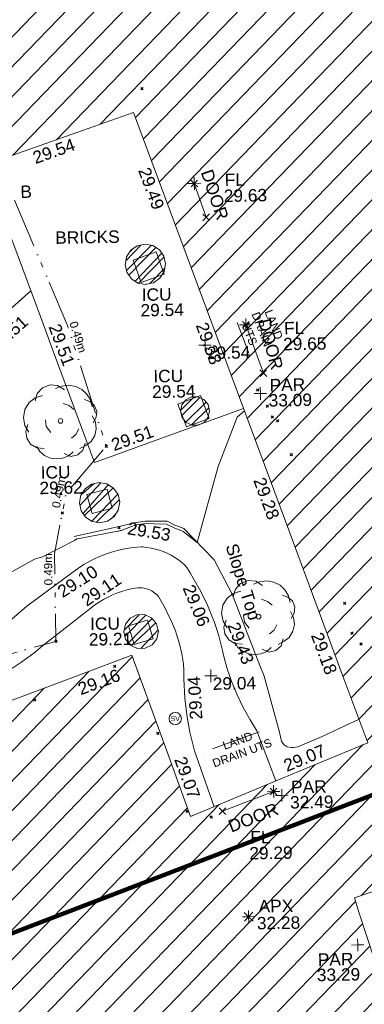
# Model space of a CAD drawing. Header units: millimetres. Extents: x -290717 to 520720, y -103372 to 287762.
# Tile 356 of 375: x 380200 to 390622, y 111402 to 141169. Entities that reach past the tile are written whole.
import ezdxf

# ---------------------------------------------------------------- set-up
doc = ezdxf.new("R2010")
doc.units = ezdxf.units.MM
for name, pattern in [('IMPORT-HIDDEN2 _3_', [4762.5, 3175, -1587.5]), ('IMPORT-UG_DRAINAGE_UNIDENTIFIED_QLB2 _2_', [2700, 1500, -300.0000000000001, 0, -250, 150, -300.0000000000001, 0, -200]), ('IMPORT-UG_ELEC_STREET LIGHTING_QLB2 _2_', [2700, 1500, -300.0000000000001, 0, -250, 150, -300.0000000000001, 0, -200])]:
    doc.linetypes.add(name, pattern=pattern)
for name, color, linetype, lineweight, true_color in [('00_TOPO_APEX_BUILDING', 7, 'Continuous', 9, 0x666666), ('00_TOPO_LEVEL_FLOOR', 7, 'Continuous', 9, 0x666666), ('00_TOPO_SERV_STOP_VALVE', 7, 'Continuous', 9, 0x666666), ('00_TOPO_TREE', 7, 'Continuous', 9, 0x666666), ('00_UAV_APEX_BUILDING', 7, 'Continuous', 9, 0x666666), ('00_UAV_BUILDING_HATCH', 7, 'Continuous', 9, 0x999999), ('00_UAV_BUILDING_OUTLINE', 5, 'Continuous', 9, 0x0000ff), ('00_UAV_CONCRETE', 9, 'Continuous', 9, 0x808080), ('00_UAV_FOOTPATH', 7, 'Continuous', 9, 0xa50000), ('00_UAV_FURN_BOLLARD', 7, 'Continuous', 9, 0xff9f7f), ('00_UAV_INT_DOOR', 7, 'Continuous', 9, 0x7f4f3f), ('00_UAV_LEVEL_FLOOR', 7, 'Continuous', 9, 0x666666), ('00_UAV_LEVEL_SPOT', 7, 'Continuous', 9, 0x666666), ('00_UAV_PARAPET', 7, 'Continuous', 9, 0x666666), ('00_UAV_SERV_IC', 5, 'Continuous', 9, 0x0000ff), ('00_UAV_SLOPE_TOP', 40, 'Continuous', 9, 0xffbf00), ('01_DTM_CONTOUR_MNR', 7, 'Continuous', 9, 0xa5a552), ('12333-PUM-2D-U-0001-C01 - Rev2_REVIT IMPORT_dwg', 7, 'Continuous', 9, 0x767676), ('A_RHA_Line', 7, 'Continuous', 9, 0x00a600), ('PUM-CHAMBER EXTENTS', 6, 'IMPORT-HIDDEN2 _3_', 9, 0xff00ff), ('PUM-ELECTRIC-SL-QLB2', 7, 'IMPORT-UG_ELEC_STREET LIGHTING_QLB2 _2_', 9, 0xff7f7f), ('PUM-UNIDENTIFIED-QLB2', 150, 'IMPORT-UG_DRAINAGE_UNIDENTIFIED_QLB2 _2_', 9, 0x007fff)]:
    doc.layers.add(name, color=color, linetype=linetype, lineweight=lineweight, true_color=true_color)
doc.layers.add('00_UAV_SURVEY_TEXT', color=7, linetype='Continuous', lineweight=9)
doc.layers.add('GEN-TEXT', color=7, linetype='Continuous', lineweight=9)
doc.styles.add('Arial_1', font='arial.ttf', dxfattribs={"height": 250})
doc.styles.add('Swis721 Lt BT', font='swissl.ttf', dxfattribs={"height": 399.9999999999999})
doc.styles.add('Swis721 Lt BT_2', font='swissl.ttf', dxfattribs={"height": 375})
pattern_1 = [(45, (-533641079.65, -725615854.3560001), (-265.1650429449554, 265.1650429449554), []), (45, (-533640902.873, -725615854.3560001), (-265.1650429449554, 265.1650429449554), [])]

# ---------------------------------------------------------------- blocks, each defined once
blk = doc.blocks.new('12333-PUM-2D-U-0001-C01 - Rev2_REVIT IMPORT_dwg_CONIFEROUS_TREE-2077251-Site Location Plan Existing')
at = {"layer": '00_TOPO_TREE', "color": 254, "true_color": 0xcccccc, "flags": 128}
for points in [[(-1889.403682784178, 1545.875740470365), (-1717.639711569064, 2118.422311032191), (-1316.857112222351, 2519.204910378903), (-744.3105416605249, 2748.223538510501), (-171.763971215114, 2690.968881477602), (343.5279423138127, 2347.440939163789)], [(-343.5279423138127, 2461.950253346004), (114.5093140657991, 2633.714224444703), (687.0558846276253, 2690.968881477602), (1202.347798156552, 2576.459567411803), (1660.385054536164, 2347.440939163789), (2003.912996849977, 2003.912996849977), (2290.18628213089, 1545.875740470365), (2404.695596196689, 1030.583826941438)], [(-2404.695596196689, -801.5651986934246), (-2690.968881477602, -286.2732852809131), (-2805.478195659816, 286.2732852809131), (-2690.968881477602, 916.0745128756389), (-2347.440939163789, 1431.36642628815), (-1889.403682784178, 1774.894368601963), (-1316.857112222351, 1946.658339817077)], [(1832.149025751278, 1603.130397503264), (2232.93162509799, 1431.36642628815), (2576.459567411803, 1145.093141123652), (2748.223538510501, 687.0558846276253), (2690.968881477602, 229.0186282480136), (2461.950253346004, -171.763971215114)], [(229.0186282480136, 1316.857112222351), (687.0558846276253, 1145.093141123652), (1030.583826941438, 858.8198558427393)], [(-744.3105416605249, -858.8198558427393), (-1087.838483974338, -400.7825993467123), (-1145.093141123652, 114.5093140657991)], [(2404.695596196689, 343.5279423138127), (2633.714224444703, -114.5093140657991), (2690.968881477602, -629.8012275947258), (2576.459567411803, -1145.093141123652), (2290.18628213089, -1603.130397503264), (1889.403682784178, -1889.403682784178), (1431.36642628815, -2118.422311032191)], [(-1259.602455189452, -2061.167653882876), (-1832.149025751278, -2003.912996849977), (-2290.18628213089, -1717.639711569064), (-2576.459567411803, -1259.602455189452), (-2633.714224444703, -744.3105416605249), (-2461.950253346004, -229.0186282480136)], [(1374.111769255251, -629.8012275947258), (1145.093141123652, -1030.583826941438), (801.5651986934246, -1316.857112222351)], [(916.0745128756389, -2347.440939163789), (572.5465705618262, -2633.714224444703), (114.5093140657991, -2805.478195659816), (-343.5279423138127, -2862.732852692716), (-801.5651986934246, -2805.478195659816), (-1259.602455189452, -2576.459567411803), (-1603.130397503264, -2290.18628213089), (-1832.149025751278, -1889.403682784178)], [(1832.149025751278, -1717.639711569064), (1660.385054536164, -2232.93162509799), (1259.602455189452, -2576.459567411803), (744.3105416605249, -2690.968881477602), (229.0186282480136, -2461.950253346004)]]:
    blk.add_lwpolyline(points, dxfattribs=at)
at = {"layer": '00_TOPO_TREE', "color": 254, "true_color": 0xcccccc}
blk.add_circle((0, 0), 176.6246020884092, dxfattribs=at)
blk = doc.blocks.new('12333-PUM-2D-U-0001-C01 - Rev2_REVIT IMPORT_dwg_MSL_Apex_SYM-2077252-Site Location Plan Existing')
at = {"layer": '00_TOPO_APEX_BUILDING', "color": 254, "true_color": 0xcccccc, "flags": 128}
for points in [[(0, -500.8627267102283), (0, 0), (-500.8627267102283, 0)], [(354.163430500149, 354.1634305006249), (0, 0), (-354.1634305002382, 354.1634305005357)], [(354.1634305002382, -354.1634305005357), (0, 0), (-354.163430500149, -354.1634305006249)], [(500.8627267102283, 0), (0, 0), (0, 500.8627267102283)]]:
    blk.add_lwpolyline(points, dxfattribs=at)
blk = doc.blocks.new('12333-PUM-2D-U-0001-C01 - Rev2_REVIT IMPORT_dwg_MSL_Parapet_SYM-V111-Site Location Plan Existing')
at = {"layer": '00_UAV_PARAPET', "color": 254, "true_color": 0xcccccc, "flags": 128}
for points in [[(0, -500.0000000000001), (0, 0), (-500.0000000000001, 0)], [(500.0000000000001, 0), (0, 0), (0, 500.0000000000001)]]:
    blk.add_lwpolyline(points, dxfattribs=at)
blk = doc.blocks.new('12333-PUM-2D-U-0001-C01 - Rev2_REVIT IMPORT_dwg_MSL_Sluice_Valve_SYM-2077246-Site Location Plan Existing')
at = {"layer": '00_TOPO_SERV_STOP_VALVE', "color": 254, "true_color": 0xcccccc}
blk.add_circle((0, 0), 500.0000000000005, dxfattribs=at)
at = {"layer": '00_TOPO_SERV_STOP_VALVE', "insert": (0, 198.9876086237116), "char_height": 399.9999999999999, "width": 785.1100955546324, "attachment_point": 2, "line_spacing_factor": 1.005061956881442, "style": 'Swis721 Lt BT'}
blk.add_mtext('SV', dxfattribs=at)
blk = doc.blocks.new('12333-PUM-2D-U-0001-C01 - Rev2_REVIT IMPORT_dwg_MSL_FLlvl_SYM-V141-Site Location Plan Existing')
at = {"layer": '00_TOPO_LEVEL_FLOOR', "color": 254, "true_color": 0xcccccc, "flags": 128}
for points in [[(0, -38.9261101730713), (0, 0), (-38.9261101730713, 0)], [(38.9261101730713, 0), (0, 0), (0, 38.9261101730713)]]:
    blk.add_lwpolyline(points, dxfattribs=at)
blk = doc.blocks.new('12333-PUM-2D-U-0001-C01 - Rev2_REVIT IMPORT_dwg_MSL_Node_Linework-V165-Site Location Plan Existing')
at = {"layer": '00_UAV_INT_DOOR', "color": 9, "true_color": 0xd4c4bf, "flags": 128}
for points in [[(530.3860888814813, 530.3860888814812), (0, 0), (-530.3860888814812, 530.3860888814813)], [(530.3860888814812, -530.3860888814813), (0, 0), (-530.3860888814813, -530.3860888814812)]]:
    blk.add_lwpolyline(points, dxfattribs=at)
blk = doc.blocks.new('12333-PUM-2D-U-0001-C01 - Rev2_REVIT IMPORT_dwg_UAV-2077255-Site Location Plan Existing')
at = {"layer": '00_UAV_LEVEL_SPOT', "color": 254, "true_color": 0xcccccc, "flags": 128}
for points in [[(0, -500.0000000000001), (0, 0), (-500.0000000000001, 0)], [(500.0000000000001, 0), (0, 0), (0, 500.0000000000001)]]:
    blk.add_lwpolyline(points, dxfattribs=at)
blk = doc.blocks.new('12333-PUM-2D-U-0001-C01 - Rev2_REVIT IMPORT_dwg_MGS62954_T2_Galway_ITM_3d_Rev1-2077680-Site Location Plan Existing')
at = {"layer": '00_UAV_BUILDING_HATCH', "true_color": 0xcccccc}
h = blk.add_hatch(dxfattribs=at)
h.set_pattern_fill('FP_1', color=254, style=0, pattern_type=2)
h.set_pattern_definition([(45, (0, 0), (-441.9417382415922, 441.9417382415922), [])])
h.paths.add_polyline_path([(534258130.3624688, 725648483.3139625), (534277656.3624687, 725655386.3139623), (534278388.3624687, 725653331.3139625), (534295255.4606528, 725659853.892727), (534294221.4606528, 725663214.8927271), (534296151.4606527, 725663830.8927269), (534296560.4606526, 725662667.892727), (534309422.4606529, 725667184.8927269), (534307379.4606526, 725673087.8927273), (534303370.4606528, 725671653.8927271), (534300995.5869049, 725678397.3035644), (534310510.4335188, 725681741.4081918), (534314220.5869049, 725671576.3035644), (534326500.5869049, 725675858.3035647), (534324518.5869049, 725681362.3035645), (534326113.5869048, 725681952.3035645), (534324160.5869049, 725687672.3035644), (534318720.5869049, 725685739.3035644), (534311382.5869049, 725706099.3035645), (534306310.324325, 725704323.4114221), (534306355.1088055, 725704192.7557818), (534273124.3649247, 725692215.3564034), (534273147.722073, 725692180.3999606), (534273192.9489231, 725691953.0292308), (534273147.722073, 725691725.6585009), (534273018.9269006, 725691532.9029037), (534272826.1713033, 725691404.1077312), (534272598.8005735, 725691358.8808811), (534272359.2318197, 725691412.2581903), (534272168.7586477, 725691547.7426457), (534272046.0540514, 725691744.8881879), (534272030.8694313, 725691821.2264285), (534266685.9286339, 725689894.7426034), (534268524.9398829, 725684612.5737505), (534268047.9286339, 725684437.7426035), (534269413.1688387, 725680562.3524156), (534277645.4188778, 725683533.3784788), (534277949.5529158, 725682690.6704742), (534281834.7170619, 725684092.8295298), (534281561.9286339, 725684932.7426034), (534287959.9286339, 725687070.7426034), (534294707.928634, 725667896.7426034), (534289312.3624687, 725665760.3139626), (534287625.3624685, 725670664.3139626), (534264563.3624687, 725662495.3139625), (534260945.3624687, 725672663.3139623), (534250837.3624687, 725669091.3139623), (534258126.7857321, 725648493.4208302)])
h.paths.add_polyline_path([(534297904.5869049, 725687834.3035645), (534296489.5869049, 725693151.3035643), (534301799.5869049, 725695024.3035643), (534303779.5869048, 725689436.3035644), (534301175.8806049, 725688726.3227148)])
at = {"layer": '00_UAV_BUILDING_OUTLINE', "color": 254, "true_color": 0xcccccc, "flags": 128}
for points in [[(534296151.4606526, 725663830.8927269), (534294221.4606527, 725663214.892727), (534294363.7560819, 725662752.363774), (534295255.4606527, 725659853.892727)], [(534281162.9478665, 725668375.203526), (534285875.9959567, 725670044.6549981), (534287625.3624685, 725670664.3139625), (534288647.6152982, 725667692.6910361), (534289312.3624686, 725665760.3139623), (534292059.5377418, 725666848.0856171), (534294707.928634, 725667896.7426034), (534293994.0562722, 725669925.1641599), (534292334.5241311, 725674640.6160383), (534290674.9919897, 725679356.067917), (534289015.4598486, 725684071.5197952), (534287959.9286339, 725687070.7426034), (534286233.9834566, 725686493.9888072), (534281561.928634, 725684932.7426035)]]:
    blk.add_lwpolyline(points, dxfattribs=at)
at = {"layer": '00_UAV_CONCRETE', "color": 254, "true_color": 0xcccccc, "flags": 128}
blk.add_lwpolyline([(534283397.25295, 725685546.0472904), (534284235.9286339, 725683218.7426034), (534285074.6359953, 725680836.0675414), (534285404.9286339, 725679897.7426034), (534286598.928634, 725676512.7426034), (534286992.4747527, 725676646.837158), (534288805.9286339, 725677264.7426034), (534291131.4033198, 725678059.205018)], dxfattribs=at)
at = {"layer": '00_UAV_FOOTPATH', "color": 254, "true_color": 0xcccccc, "flags": 128}
for points in [[(534291909.8780386, 725666788.8263538), (534291365.928634, 725668317.7426035), (534291163.1180981, 725668645.1155957), (534290960.00868, 725669021.4237056), (534290780.9286339, 725669409.7426035), (534290630.4928401, 725669797.4464226), (534290500.7898878, 725670204.9244875), (534290396.928634, 725670619.7426034), (534290368.8814144, 725670760.909599), (534290261.2613835, 725671205.6436507), (534290183.6130199, 725671456.4330459), (534290125.928634, 725671642.7426035), (534290100.4866414, 725671715.369041), (534289933.4652221, 725672141.3670375), (534289740.0247458, 725672556.0370628), (534289520.9286339, 725672957.7426034), (534289428.928634, 725673122.7426034), (534289326.928634, 725673289.7426035), (534289251.9286339, 725673375.7426034), (534289181.4580896, 725673438.841316), (534289078.8236868, 725673521.2060578), (534288971.2200846, 725673596.963804), (534288859.0719454, 725673665.8155735), (534288742.8218665, 725673727.4896396), (534288622.9286339, 725673781.7426034), (534288517.071573, 725673822.3697383), (534288391.6662362, 725673862.2604996), (534288264.0035968, 725673894.1982795), (534288134.5874806, 725673918.057034), (534288003.9286339, 725673933.7426034), (534287960.8239387, 725673932.705673), (534287731.6991641, 725673918.627244), (534287503.9105067, 725673890.1897316), (534287278.3569444, 725673847.5053663), (534287055.9286339, 725673790.7426035), (534286843.5413876, 725673722.283309), (534286629.8338442, 725673638.4653486), (534286584.7028201, 725673617.4054981), (534286421.8109774, 725673541.393976), (534286220.2937582, 725673431.4522878), (534286026.0774825, 725673309.0741735), (534285839.9286339, 725673174.7426035), (534284469.9286339, 725672199.7426034), (534283568.5874998, 725671465.5371493)], [(534284000.7308818, 725681083.3891753), (534284757.5401483, 725681736.901851), (534282965.3797693, 725680189.3527172)], [(534283920.3624686, 725670289.3139626), (534284296.0484375, 725670522.2122712), (534284656.3692702, 725670778.2405257), (534284929.3624686, 725670996.3139623), (534285806.3245414, 725671661.0382854), (534286139.9263756, 725671913.9035578), (534286557.3624685, 725672230.3139625), (534286790.9286339, 725672360.7426034), (534286912.3554633, 725672426.2641684), (534287063.9321276, 725672497.1616863), (534287219.6613818, 725672558.4017271), (534287378.9286339, 725672609.7426035), (534287512.9933579, 725672644.6066298), (534287677.0946372, 725672677.3589336), (534287842.9286339, 725672699.7426034), (534287885.3103929, 725672700.0838007), (534287934.0877874, 725672697.6122334), (534287982.61374, 725672692.0827852), (534288030.6967407, 725672683.5172786), (534288078.1470279, 725672671.9495174), (534288124.7773373, 725672657.4251541), (534288170.40364, 725672640.0015104), (534288214.8458698, 725672619.7473485), (534288257.9286339, 725672596.7426034), (534288273.1559215, 725672587.7543128), (534288314.1147646, 725672561.15138), (534288353.322373, 725672532.029115), (534288390.6240116, 725672500.5024499), (534288425.8724684, 725672466.6958063), (534288458.9286339, 725672430.7426034), (534288649.9286339, 725672067.7426035), (534288715.0250261, 725671940.95484), (534288842.3580851, 725671662.0712196), (534288951.928634, 725671375.7426035), (534288984.5796513, 725671278.3717761), (534289069.7768709, 725670983.8701371), (534289136.3140625, 725670684.600052), (534289183.9286338, 725670381.7426034), (534289180.7213876, 725670170.2051617), (534289176.9479397, 725669921.3232738), (534289200.8119203, 725669343.2133387), (534289260.9286339, 725668767.7426034), (534289335.9314023, 725668305.6817849), (534289460.9286339, 725667740.7426034), (534290026.7781575, 725666043.1940333)]]:
    blk.add_lwpolyline(points, dxfattribs=at)
at = {"layer": '00_UAV_INT_DOOR', "color": 254, "true_color": 0xcccccc}
for p, q in [((534289759.854, 725684894.3760002), (534290102.854, 725683862.3760002)), ((534291242.854, 725680592.376), (534291746.8540001, 725679121.376)), ((534291834.776, 725666468.8915), (534290278.7760001, 725665900.8915))]:
    blk.add_line(p, q, dxfattribs=at)
at = {"layer": '00_UAV_SERV_IC', "color": 254, "true_color": 0xcccccc, "flags": 128}
for points in [[(534287865.9286339, 725682609.7426034), (534288565.9286339, 725682849.7426034), (534288800.1779252, 725682166.515504), (534288100.177925, 725681926.5155039)], [(534289144.9286338, 725678229.7426034), (534289831.9286339, 725678475.7426035), (534290079.7926107, 725677783.5371072), (534289392.7926107, 725677537.5371071)], [(534286347.9286339, 725675550.7426034), (534286958.9286339, 725675701.7426034), (534287103.52345, 725675116.6602682), (534286492.5234501, 725674965.660268)], [(534288278.929, 725671150.7425001), (534287697.9290001, 725670984.7425001), (534287535.7148393, 725671552.4920629), (534288116.7148393, 725671718.4920627)]]:
    blk.add_lwpolyline(points, close=True, dxfattribs=at)
at = {"layer": '00_UAV_SLOPE_TOP', "color": 254, "true_color": 0xcccccc, "flags": 128}
blk.add_lwpolyline([(534294456.4256316, 725668611.3719108), (534294021.9290001, 725668419.7425002), (534293333.9290001, 725668112.7425001), (534292591.929, 725667804.7425002), (534292464.9290001, 725667785.7425001), (534292395.929, 725667795.7425002), (534292264.929, 725667812.7425002), (534292184.929, 725667876.7425001), (534292100.9290001, 725667976.7425001), (534292049.929, 725668258.7425002), (534291612.929, 725669957.7425001), (534291490.6876655, 725670288.482041), (534290688.929, 725672457.7425001), (534290163.929, 725673503.7425001), (534289255.929, 725674467.7425001), (534289084.7692671, 725674537.2556485), (534288994.9290001, 725674573.7425001), (534288762.9290001, 725674693.7425001), (534288355.9290001, 725674703.7425001), (534288091.929, 725674712.7425), (534287757.9290001, 725674668.7425001), (534287345.929, 725674572.7425002), (534285940.9290001, 725674282.7425002)], dxfattribs=at)
at = {"layer": '01_DTM_CONTOUR_MNR', "color": 254, "true_color": 0xcccccc, "flags": 128}
blk.add_lwpolyline([(534291153.1554294, 725677997.3978231), (534290930.7530267, 725677807.2953995), (534290334.4050687, 725676326.7923495), (534289660.0000001, 725674040.0000001), (534289243.2476622, 725674381.5848838), (534288967.7321084, 725674495.1798841), (534288737.5757576, 725674608.7121215), (534288362.6254066, 725674626.4886149), (534288093.6035477, 725674638.8299338), (534287781.4838827, 725674590.5096346), (534287756.5500377, 725674583.7509407), (534287416.4169467, 725674456.3920652), (534287377.5948304, 725674444.9034355), (534287337.2191154, 725674438.5394728), (534287296.0954661, 725674425.0153916), (534287259.2743765, 725674418.7906275), (534286042.9048491, 725674215.9703163), (534286016.8683009, 725674208.7018659), (534285994.8213655, 725674195.4837284), (534285971.4279588, 725674184.5936966), (534285950.4268894, 725674167.6213034), (534285928.9036791, 725674156.8308372), (534284970, 725673690.0000002), (534284725.0985916, 725673617.1901408), (534284544.4421836, 725673518.9667125), (534282807.4444754, 725672593.1762857)], dxfattribs=at)
for name, p, xscale, yscale, zscale in [('12333-PUM-2D-U-0001-C01 - Rev2_REVIT IMPORT_dwg_MSL_FLlvl_SYM-V141-Site Location Plan Existing', (534289759.854, 725684894.3760002), 4.94, 4.94, 4.94), ('12333-PUM-2D-U-0001-C01 - Rev2_REVIT IMPORT_dwg_MSL_Node_Linework-V165-Site Location Plan Existing', (534289759.854, 725684894.3760002), 0.19, 0.19, 0.19), ('12333-PUM-2D-U-0001-C01 - Rev2_REVIT IMPORT_dwg_MSL_Node_Linework-V165-Site Location Plan Existing', (534290102.854, 725683862.3760002), 0.19, 0.19, 0.19), ('12333-PUM-2D-U-0001-C01 - Rev2_REVIT IMPORT_dwg_MSL_FLlvl_SYM-V141-Site Location Plan Existing', (534291242.854, 725680592.376), 4.94, 4.94, 4.94), ('12333-PUM-2D-U-0001-C01 - Rev2_REVIT IMPORT_dwg_MSL_Node_Linework-V165-Site Location Plan Existing', (534291242.854, 725680592.376), 0.19, 0.19, 0.19), ('12333-PUM-2D-U-0001-C01 - Rev2_REVIT IMPORT_dwg_UAV-2077255-Site Location Plan Existing', (534290000, 725680000), 0.375, 0.375, 0.375), ('12333-PUM-2D-U-0001-C01 - Rev2_REVIT IMPORT_dwg_MSL_Node_Linework-V165-Site Location Plan Existing', (534291746.8540001, 725679121.376), 0.19, 0.19, 0.19), ('12333-PUM-2D-U-0001-C01 - Rev2_REVIT IMPORT_dwg_CONIFEROUS_TREE-2077251-Site Location Plan Existing', (534285587.9286339, 725677783.7426034), 0.4, 0.4, 0.4), ('12333-PUM-2D-U-0001-C01 - Rev2_REVIT IMPORT_dwg_MSL_Parapet_SYM-V111-Site Location Plan Existing', (534291645.587, 725678509.3034999), 0.375, 0.375, 0.375), ('12333-PUM-2D-U-0001-C01 - Rev2_REVIT IMPORT_dwg_CONIFEROUS_TREE-2077251-Site Location Plan Existing', (534291475.929, 725671763.7425001), 0.4, 0.4, 0.4), ('12333-PUM-2D-U-0001-C01 - Rev2_REVIT IMPORT_dwg_UAV-2077255-Site Location Plan Existing', (534290000, 725670000.0000001), 0.375, 0.375, 0.375), ('12333-PUM-2D-U-0001-C01 - Rev2_REVIT IMPORT_dwg_MSL_Sluice_Valve_SYM-2077246-Site Location Plan Existing', (534288900.9286339, 725668726.7426033), 0.375, 0.375, 0.375), ('12333-PUM-2D-U-0001-C01 - Rev2_REVIT IMPORT_dwg_MSL_FLlvl_SYM-V141-Site Location Plan Existing', (534291834.776, 725666468.8915), 4.94, 4.94, 4.94), ('12333-PUM-2D-U-0001-C01 - Rev2_REVIT IMPORT_dwg_MSL_Node_Linework-V165-Site Location Plan Existing', (534291834.776, 725666468.8915), 0.19, 0.19, 0.19), ('12333-PUM-2D-U-0001-C01 - Rev2_REVIT IMPORT_dwg_MSL_Parapet_SYM-V111-Site Location Plan Existing', (534292081.854, 725666348.376), 0.375, 0.375, 0.375), ('12333-PUM-2D-U-0001-C01 - Rev2_REVIT IMPORT_dwg_MSL_Node_Linework-V165-Site Location Plan Existing', (534290278.7760001, 725665900.8915), 0.19, 0.19, 0.19), ('12333-PUM-2D-U-0001-C01 - Rev2_REVIT IMPORT_dwg_MSL_Apex_SYM-2077252-Site Location Plan Existing', (534291015.3625, 725662698.314), 0.375, 0.375, 0.375), ('12333-PUM-2D-U-0001-C01 - Rev2_REVIT IMPORT_dwg_MSL_Parapet_SYM-V111-Site Location Plan Existing', (534294299.854, 725661788.376), 0.375, 0.375, 0.375)]:
    blk.add_blockref(name, p, dxfattribs=dict(xscale=xscale, yscale=yscale, zscale=zscale))
at = {"layer": '00_UAV_APEX_BUILDING', "char_height": 375, "attachment_point": 1, "line_spacing_factor": 1.005061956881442, "style": 'Swis721 Lt BT_2'}
for s, insert, width in [('APX', (534291320.9508175, 725663198.0907457), 1130.237340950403), ('32.28', (534291261.371278, 725662686.0843673), 1495.902363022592)]:
    blk.add_mtext(s, dxfattribs=dict(at, insert=insert, width=width))
at = {"layer": '00_UAV_BUILDING_OUTLINE', "color": 251, "true_color": 0x666666, "char_height": 375, "width": 1495.902363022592, "attachment_point": 1, "line_spacing_factor": 1.005061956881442, "style": 'Swis721 Lt BT_2'}
for s, insert, rotation in [('29.54', (534284848.483703, 725685916.1868576), 18.477923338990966), ('29.49', (534288416.7208253, 725685444.7778609), 289.3887503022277), ('29.38', (534290075.9149053, 725680730.2865614), 289.3887502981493), ('29.28', (534291735.4470467, 725676014.8346826), 289.3887502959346), ('29.18', (534293394.9791879, 725671299.3828044), 289.3887502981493), ('29.16', (534285933.8114747, 725669833.705281), 19.505115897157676), ('29.07', (534292109.6603828, 725667400.5709882), 21.601586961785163), ('29.07', (534289197.2344238, 725667617.3837907), 288.9834677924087)]:
    blk.add_mtext(s, dxfattribs=dict(at, insert=insert, rotation=rotation))
at = {"layer": '00_UAV_CONCRETE', "color": 251, "true_color": 0x666666, "char_height": 375, "width": 1495.902363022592, "attachment_point": 1, "line_spacing_factor": 1.005061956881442, "style": 'Swis721 Lt BT_2'}
for insert, rotation in [((534285624.7785836, 725680764.6847903), 289.3923854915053), ((534287069.3907875, 725677196.2334523), 18.815723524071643)]:
    blk.add_mtext('29.51', dxfattribs=dict(at, insert=insert, rotation=rotation))
at = {"layer": '00_UAV_FOOTPATH', "color": 251, "true_color": 0x666666, "char_height": 375, "width": 1495.902363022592, "attachment_point": 1, "line_spacing_factor": 1.005061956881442, "style": 'Swis721 Lt BT_2'}
for s, insert, rotation in [('29.51', (534283455.9583956, 725680171.1547645), 40.8109498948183), ('29.10', (534285362.6855273, 725672745.5463377), 31.346374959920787), ('29.11', (534286080.2845761, 725672465.4425141), 32.95720511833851), ('29.06', (534289535.4599317, 725672810.4911628), 291.39994403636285), ('29.04', (534289346.4866159, 725668678.2311172), 92.17990165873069)]:
    blk.add_mtext(s, dxfattribs=dict(at, insert=insert, rotation=rotation))
at = {"layer": '00_UAV_FURN_BOLLARD', "color": 251, "true_color": 0x666666, "insert": (534284495.6869537, 725684920.9399534), "char_height": 375, "width": 398.9072968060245, "attachment_point": 1, "line_spacing_factor": 1.005061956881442, "style": 'Swis721 Lt BT_2'}
blk.add_mtext('B', dxfattribs=at)
at = {"layer": '00_UAV_INT_DOOR', "color": 251, "true_color": 0x666666, "char_height": 375, "width": 1790.333939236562, "attachment_point": 1, "line_spacing_factor": 1.005061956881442, "style": 'Swis721 Lt BT_2'}
for insert, rotation in [((534290314.4175421, 725685346.7241925), 287.6106478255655), ((534291972.6588455, 725680801.1471882), 284.19913993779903), ((534290404.1349671, 725665599.8802496), 20.16401342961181)]:
    blk.add_mtext('DOOR', dxfattribs=dict(at, insert=insert, rotation=rotation))
at = {"layer": '00_UAV_LEVEL_FLOOR', "char_height": 375, "attachment_point": 1, "line_spacing_factor": 1.005061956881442, "style": 'Swis721 Lt BT_2'}
for s, insert, width in [('FL', (534290679.9924284, 725685172.5482562), 683.841080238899), ('29.63', (534290642.3964763, 725684691.6234018), 1495.902363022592), ('FL', (534292396.3333266, 725680658.6182204), 683.841080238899), ('29.65', (534292358.7373745, 725680177.6933659), 1495.902363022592), ('FL', (534291106.8335351, 725665284.7343751), 683.841080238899), ('29.29', (534291069.2375829, 725664803.8095205), 1495.902363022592)]:
    blk.add_mtext(s, dxfattribs=dict(at, insert=insert, width=width))
at = {"layer": '00_UAV_LEVEL_SPOT', "char_height": 375, "width": 1495.902363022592, "attachment_point": 1, "line_spacing_factor": 1.005061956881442, "style": 'Swis721 Lt BT_2'}
for s, insert in [('29.54', (534290051.8765643, 725679949.1441548)), ('29.04', (534290051.8765643, 725669949.1441548))]:
    blk.add_mtext(s, dxfattribs=dict(at, insert=insert))
at = {"layer": '00_UAV_PARAPET', "char_height": 375, "attachment_point": 1, "line_spacing_factor": 1.005061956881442, "style": 'Swis721 Lt BT_2'}
for s, insert, width in [('PAR', (534291929.0333006, 725678944.3077269), 1168.228512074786), ('33.09', (534291891.7434732, 725678482.175037), 1495.902363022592), ('PAR', (534292365.3333006, 725666783.4077269), 1168.228512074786), ('32.49', (534292328.0434732, 725666321.275037), 1495.902363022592), ('PAR', (534293083.7616141, 725661551.7238001), 1168.228512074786), ('33.29', (534293046.4717867, 725661089.59111), 1495.902363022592)]:
    blk.add_mtext(s, dxfattribs=dict(at, insert=insert, width=width))
at = {"layer": '00_UAV_SERV_IC', "color": 251, "true_color": 0x666666, "char_height": 375, "attachment_point": 1, "line_spacing_factor": 1.005061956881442, "style": 'Swis721 Lt BT_2'}
for s, insert, width in [('ICU', (534288110.1966856, 725681744.1764771), 1021.012723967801), ('29.54', (534288065.368535, 725681273.7974762), 1495.902363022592), ('ICU', (534288418.422269, 725679274.7710164), 1021.012723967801), ('29.54', (534288373.5941185, 725678804.3920155), 1495.902363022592), ('ICU', (534284960.8956807, 725676425.7187864), 1021.012723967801), ('29.62', (534284916.0675301, 725675955.3397856), 1495.902363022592), ('ICU', (534286375.6263096, 725671821.7920794), 1021.012723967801), ('29.21', (534286330.798159, 725671351.4130787), 1495.902363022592)]:
    blk.add_mtext(s, dxfattribs=dict(at, insert=insert, width=width))
at = {"layer": '00_UAV_SLOPE_TOP', "color": 251, "true_color": 0x666666, "char_height": 375, "attachment_point": 1, "line_spacing_factor": 1.005061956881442, "style": 'Swis721 Lt BT_2'}
for s, insert, width, rotation in [('29.53', (534287596.8896849, 725674696.0583445), 1495.902363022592, 349.73447509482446), ('Slope Top', (534290868.3867447, 725674024.0448866), 2763.857699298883, 286.48885577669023), ('29.43', (534290871.175741, 725671650.5425842), 1495.902363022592, 290.28431247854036)]:
    blk.add_mtext(s, dxfattribs=dict(at, insert=insert, width=width, rotation=rotation))
at = {"layer": '00_UAV_SURVEY_TEXT', "color": 251, "true_color": 0x666666, "insert": (534285524.0619178, 725683514.1196872), "char_height": 375, "width": 2165.496754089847, "attachment_point": 1, "line_spacing_factor": 1.005061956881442, "style": 'Swis721 Lt BT_2'}
blk.add_mtext('BRICKS', dxfattribs=at)
blk = doc.blocks.new('12333-PUM-2D-U-0001-C01 - Rev2_REVIT IMPORT_dwg-1620468-Site Location Plan Existing')
at = {"layer": 'PUM-CHAMBER EXTENTS', "true_color": 0xffaaff}
h = blk.add_hatch(dxfattribs=at)
h.set_pattern_fill('FP_3', color=211, style=0, pattern_type=2)
h.set_pattern_definition(pattern_1)
h.paths.add_polyline_path([(647157.4351830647, 66011.40969665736), (647391.3126019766, 66057.93080769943), (647589.584303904, 66190.41172345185), (647722.0652196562, 66388.6834253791), (647768.5863306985, 66622.56084429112), (647722.0652196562, 66856.4382632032), (647589.584303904, 67054.70996513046), (647391.3126019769, 67187.19088088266), (647157.4351830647, 67233.71199192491), (646923.5577641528, 67187.19088088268), (646725.2860622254, 67054.70996513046), (646592.8051464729, 66856.43826320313), (646546.2840354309, 66622.56084429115), (646592.8051464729, 66388.68342537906), (646725.2860622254, 66190.4117234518), (646923.5577641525, 66057.93080769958), (647137.9802112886, 66015.27953114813)])
h = blk.add_hatch(dxfattribs=at)
h.set_pattern_fill('FP_3', color=211, style=0, pattern_type=2)
h.set_pattern_definition(pattern_1)
h.paths.add_polyline_path([(648484.9020952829, 61729.97005109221), (648681.0661985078, 61729.97005109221), (648857.803948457, 61815.08246564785), (648980.1102663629, 61968.44973729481), (649023.7608858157, 62159.69559689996), (648980.1102663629, 62350.941456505), (648857.803948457, 62504.3087281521), (648681.0661985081, 62589.42114270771), (648484.9020952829, 62589.42114270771), (648308.1643453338, 62504.30872815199), (648185.8580274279, 62350.94145650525), (648142.2074079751, 62159.69559689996), (648185.8580274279, 61968.4497372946), (648308.1643453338, 61815.08246564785)])
h = blk.add_hatch(dxfattribs=at)
h.set_pattern_fill('FP_3', color=211, style=0, pattern_type=2)
h.set_pattern_definition(pattern_1)
h.paths.add_polyline_path([(645646.8736217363, 58830.61108132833), (645879.7614476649, 58876.93535012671), (646077.1942132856, 59008.85570654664), (646209.1145697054, 59206.2884721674), (646255.4388385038, 59439.17629809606), (646209.1145697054, 59672.06412402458), (646077.1942132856, 59869.49688964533), (645852.3986024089, 60006.86005444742), (645646.8736217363, 60047.74151486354), (645413.985795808, 60001.4172460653), (645216.5530301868, 59869.49688964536), (645084.6326737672, 59672.06412402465), (645038.3084049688, 59439.17629809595), (645084.6326737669, 59206.28847216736), (645216.5530301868, 59008.85570654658), (645413.9857958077, 58876.93535012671)])
h = blk.add_hatch(dxfattribs=at)
h.set_pattern_fill('FP_3', color=211, style=0, pattern_type=2)
h.set_pattern_definition(pattern_1)
h.paths.add_polyline_path([(646717.2755238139, 55013.31703283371), (646949.7674612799, 55013.31703283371), (647159.2354590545, 55114.19150396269), (647304.1918112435, 55295.96102028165), (647355.926134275, 55522.62389950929), (647304.1918112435, 55749.28677873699), (647159.2354590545, 55931.05629505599), (646949.7674612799, 56031.93076618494), (646717.2755238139, 56031.93076618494), (646507.8075260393, 55931.05629505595), (646362.8511738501, 55749.28677873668), (646311.116850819, 55522.62389950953), (646362.8511738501, 55295.96102028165), (646507.8075260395, 55114.19150396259), (646708.5317382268, 55017.52781804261)])
at = {"layer": 'GEN-TEXT', "color": 253, "true_color": 0xaaaaaa}
for p, q in [((647108.9948138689, 71896.28848223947), (647179.705491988, 71966.99916035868)), ((647179.705491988, 71896.28848223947), (647108.9948138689, 71966.99916035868)), ((650449.9948137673, 62729.28848222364), (650520.7054918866, 62799.99916034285)), ((650520.7054918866, 62729.28848222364), (650449.9948137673, 62799.99916034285)), ((650731.9948137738, 62232.28848224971), (650802.7054918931, 62302.99916036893)), ((650802.7054918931, 62232.28848224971), (650731.9948137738, 62302.99916036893)), ((650881.9948137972, 61899.28848226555), (650952.7054919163, 61969.99916038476)), ((650952.7054919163, 61899.28848226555), (650881.9948137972, 61969.99916038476)), ((651036.994813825, 61783.28848222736), (651107.7054919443, 61853.99916034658)), ((651107.7054919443, 61783.28848222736), (651036.994813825, 61853.99916034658)), ((645841.9948138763, 61107.28848224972), (645912.7054919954, 61177.99916036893)), ((645912.7054919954, 61107.28848224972), (645841.9948138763, 61177.99916036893)), ((651432.9948137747, 60753.28848231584), (651503.7054918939, 60823.99916043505)), ((651503.7054918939, 60753.28848231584), (651432.9948137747, 60823.99916043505)), ((644475.9948138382, 59108.28848229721), (644546.7054919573, 59178.99916041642)), ((644546.7054919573, 59108.28848229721), (644475.9948138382, 59178.99916041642)), ((646180.9948137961, 58634.28848225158), (646251.7054919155, 58704.9991603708)), ((646251.7054919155, 58634.28848225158), (646180.9948137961, 58704.9991603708)), ((652967.9948138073, 56228.28848229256), (653038.7054919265, 56298.99916041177)), ((653038.7054919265, 56228.28848229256), (652967.9948138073, 56298.99916041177)), ((653177.9948137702, 55326.28848229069), (653248.7054918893, 55396.99916040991)), ((653248.7054918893, 55326.28848229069), (653177.9948137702, 55396.99916040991)), ((644220.9948138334, 55237.28848225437), (644291.7054919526, 55307.99916037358)), ((644291.7054919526, 55237.28848225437), (644220.9948138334, 55307.99916037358)), ((653441.994813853, 54992.28848225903), (653512.7054919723, 55062.99916037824)), ((653512.7054919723, 54992.28848225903), (653441.994813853, 55062.99916037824)), ((645982.9948138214, 54446.28848228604), (646053.7054919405, 54516.99916040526)), ((646053.7054919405, 54446.28848228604), (645982.9948138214, 54516.99916040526)), ((643547.9948137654, 53476.28848231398), (643618.7054918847, 53546.99916043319)), ((643618.7054918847, 53476.28848231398), (643547.9948137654, 53546.99916043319)), ((647250.9948138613, 52401.28848224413), (647321.7054919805, 52471.99916036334)), ((647321.7054919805, 52401.28848224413), (647250.9948138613, 52471.99916036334)), ((648094.9948137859, 50024.28848226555), (648165.7054919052, 50094.99916038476)), ((648165.7054919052, 50024.28848226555), (648094.9948137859, 50094.99916038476)), ((648819.994813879, 49839.28848232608), (648890.7054919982, 49909.9991604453)), ((648890.7054919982, 49839.28848232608), (648819.994813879, 49909.9991604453))]:
    blk.add_line(p, q, dxfattribs=at)
at = {"layer": 'PUM-CHAMBER EXTENTS', "color": 211, "linetype": 'Continuous', "true_color": 0xffaaff, "flags": 128}
for points in [[(647768.586330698, 66622.560844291), (647722.0652196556, 66856.43826320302), (647589.5843039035, 67054.70996513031), (647528.7941370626, 67095.32865602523), (647391.3126019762, 67187.19088088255), (647157.4351830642, 67233.7119919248), (646923.5577641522, 67187.19088088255), (646725.2860622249, 67054.70996513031), (646592.8051464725, 66856.43826320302), (646553.2287908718, 66657.4744875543), (646546.2840354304, 66622.560844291), (646592.8051464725, 66388.68342537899), (646725.2860622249, 66190.41172345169), (646923.5577641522, 66057.93080769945), (647157.4351830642, 66011.40969665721), (647173.7511629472, 66014.65514686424), (647391.3126019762, 66057.93080769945), (647589.5843039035, 66190.41172345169), (647722.0652196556, 66388.68342537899)], [(649023.7608858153, 62159.69559689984), (648980.1102663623, 62350.9414565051), (648937.4948851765, 62404.37945432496), (648857.8039484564, 62504.30872815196), (648681.0661985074, 62589.42114270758), (648484.9020952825, 62589.42114270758), (648308.1643453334, 62504.30872815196), (648185.8580274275, 62350.9414565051), (648173.2305642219, 62295.6169253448), (648142.2074079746, 62159.69559689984), (648185.8580274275, 61968.44973729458), (648308.1643453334, 61815.08246564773), (648484.9020952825, 61729.9700510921), (648647.3501528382, 61729.9700510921), (648681.0661985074, 61729.9700510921), (648857.8039484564, 61815.08246564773), (648980.1102663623, 61968.44973729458)], [(646255.4388385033, 59439.17629809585), (646209.114569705, 59672.06412402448), (646077.1942132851, 59869.49688964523), (645879.7614476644, 60001.41724606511), (645852.3986024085, 60006.86005444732), (645646.8736217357, 60047.74151486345), (645413.9857958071, 60001.41724606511), (645216.5530301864, 59869.49688964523), (645084.6326737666, 59672.06412402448), (645064.6101441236, 59571.40406977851), (645038.3084049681, 59439.17629809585), (645084.6326737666, 59206.28847216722), (645216.5530301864, 59008.85570654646), (645413.9857958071, 58876.93535012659), (645646.8736217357, 58830.61108132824), (645730.2512109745, 58847.1959149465), (645879.7614476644, 58876.93535012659), (646077.1942132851, 59008.85570654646), (646209.114569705, 59206.28847216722)], [(647355.9261342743, 55522.6238995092), (647342.5112916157, 55581.39816543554), (647304.1918112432, 55749.28677873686), (647159.2354590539, 55931.0562950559), (646949.7674612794, 56031.93076618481), (646717.2755238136, 56031.93076618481), (646507.8075260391, 55931.0562950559), (646407.0478409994, 55804.70764648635), (646362.8511738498, 55749.28677873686), (646311.1168508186, 55522.6238995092), (646362.8511738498, 55295.96102028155), (646507.8075260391, 55114.1915039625), (646605.0039973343, 55067.38415034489), (646717.2755238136, 55013.31703283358), (646949.7674612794, 55013.31703283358), (647159.2354590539, 55114.1915039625), (647304.1918112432, 55295.96102028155)]]:
    blk.add_lwpolyline(points, close=True, dxfattribs=at)
at = {"layer": 'PUM-ELECTRIC-SL-QLB2', "color": 254, "true_color": 0xffd4d4, "flags": 128}
blk.add_lwpolyline([(643230.6687243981, 68632.16329889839), (644768.3501528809, 64815.64382137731), (645877.3501529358, 61142.64382130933), (644637.3501528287, 59736.6438213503), (644254.3501529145, 57917.64382133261), (644252.3501529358, 55269.64382128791), (641833.350152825, 54644.6438212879), (636761.3501528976, 53093.64382131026), (631826.3501528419, 51211.64382132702), (626100.350152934, 48738.64382132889), (626960.35015292, 52184.64382132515), (628010.3501528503, 55076.6438213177), (628971.3501528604, 59069.64382133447), (630346.3501528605, 63416.64382128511), (630028.9192318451, 64206.77590218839)], dxfattribs=at)
at = {"layer": 'PUM-UNIDENTIFIED-QLB2', "color": 141, "true_color": 0xaad4ff}
for p, q in [((649900.3501528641, 64815.64382137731), (650242.3501529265, 63881.64382136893)), ((650351.350152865, 52432.64382134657), (648453.3501529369, 51771.6438213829))]:
    blk.add_line(p, q, dxfattribs=at)
blk.add_blockref('12333-PUM-2D-U-0001-C01 - Rev2_REVIT IMPORT_dwg_MGS62954_T2_Galway_ITM_3d_Rev1-2077680-Site Location Plan Existing', (-533641079.6498471, -725615854.3561786))
at = {"layer": 'PUM-ELECTRIC-SL-QLB2', "char_height": 250, "width": 1160.025439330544, "attachment_point": 2, "line_spacing_factor": 0.9417779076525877, "style": 'Arial_1'}
for insert, rotation in [((645204.444185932, 64494.89149469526), 286.8007994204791), ((644297.5286589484, 59808.19502287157), 78.10975451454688), ((643931.1341572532, 57452.47813850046), 89.95672525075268)]:
    blk.add_mtext('0.49m', dxfattribs=dict(at, insert=insert, rotation=rotation))
at = {"layer": 'PUM-UNIDENTIFIED-QLB2', "char_height": 250, "attachment_point": 2, "line_spacing_factor": 0.9417779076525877, "style": 'Arial_1'}
for s, insert, width, rotation in [('LAND\\PDRAIN\\PUTS', (651126.230573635, 64773.38914982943), 1294.698577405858, 290.11106458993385), ('LAND\\PDRAIN UTS', (649653.7927746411, 52289.5181574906), 2243.532050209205, 19.201251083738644)]:
    blk.add_mtext(s, dxfattribs=dict(at, insert=insert, width=width, rotation=rotation))

msp = doc.modelspace()

# ---------------------------------------------------------------- linework, layer by layer
at = {"layer": 'A_RHA_Line', "color": 1, "lineweight": 140, "true_color": 0xff0000}
msp.add_line((333922.8786092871, 95871.96620287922), (493842.3153081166, 157259.2864546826), dxfattribs=at)

# ---------------------------------------------------------------- block references
at = {"layer": '12333-PUM-2D-U-0001-C01 - Rev2_REVIT IMPORT_dwg', "color": 254, "linetype": 'IMPORT-UG_ELEC_STREET LIGHTING_QLB2 _2_', "true_color": 0xffd4d4, "rotation": 0.9999999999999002}
msp.add_blockref('12333-PUM-2D-U-0001-C01 - Rev2_REVIT IMPORT_dwg-1620468-Site Location Plan Existing', (-261895.0770586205, 55869.5817132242), dxfattribs=at)

doc.saveas('drawing.dxf')
